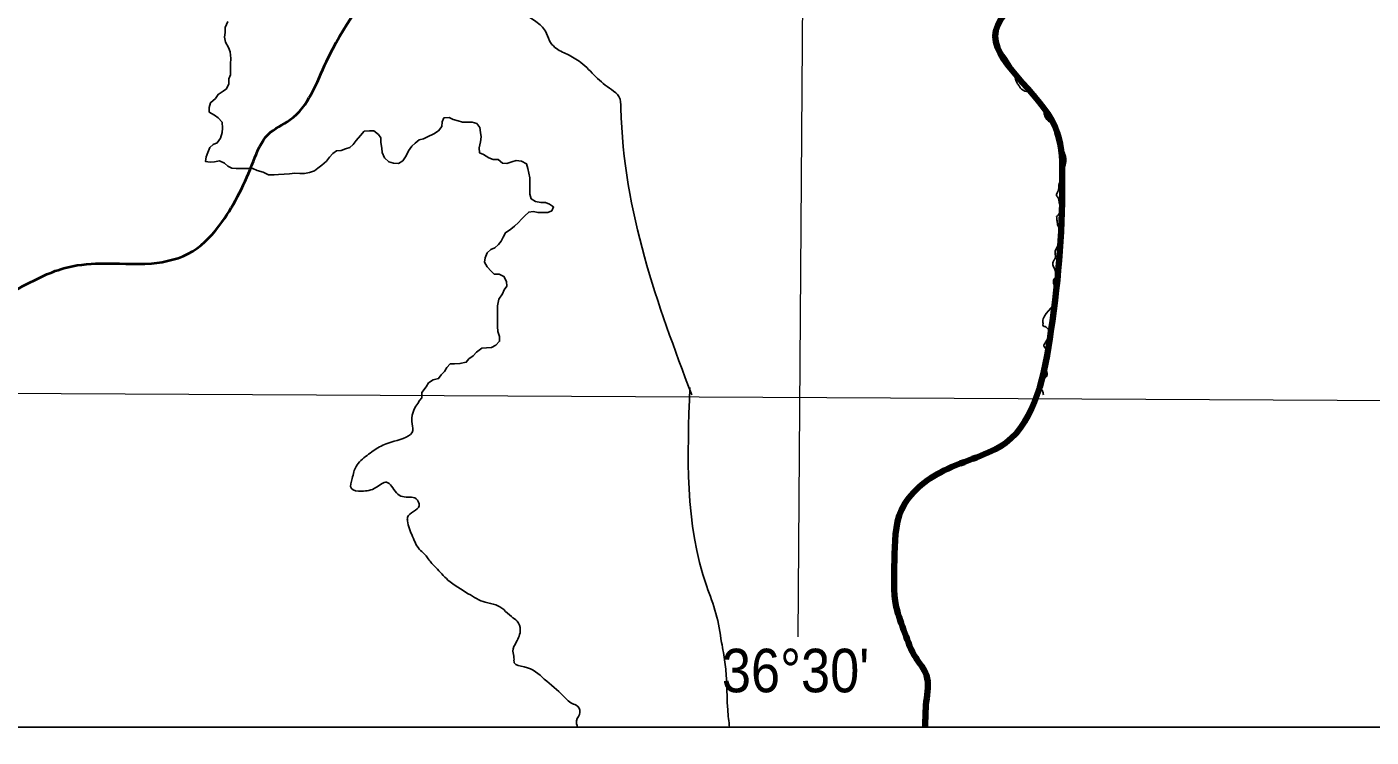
# Model space of a CAD drawing. Extents: x -1643653 to 4543381, y 1624270 to 13878484.
# Drawn here: x 765192 to 780645, y 8889723 to 8897887 of the extents above; entities that cross this region are included whole.
import ezdxf
from ezdxf.enums import TextEntityAlignment as Align

# ---------------------------------------------------------------- set-up
doc = ezdxf.new("R2010")
doc.units = 0
doc.header["$LTSCALE"] = 200
for name, color, linetype, lineweight in [('1', 7, 'Continuous', 13), ('12', 7, 'Continuous', 25), ('23', 7, 'Continuous', 13), ('24', 7, 'Continuous', 25), ('3', 7, 'Continuous', 13), ('60', 7, 'Continuous', 13), ('9', 7, 'Continuous', 90)]:
    doc.layers.add(name, color=color, linetype=linetype, lineweight=lineweight)
doc.layers.add('46', color=7, linetype='Continuous')

msp = doc.modelspace()

# ---------------------------------------------------------------- linework, layer by layer
at = {"layer": '1'}
for points in [[(774987.1, 9020818), (774482.3, 8948876), (774053.6, 8890875.3)], [(564751.7, 8894587.5), (664411.9, 8894209.9), (791388.5, 8893536.2)]]:
    msp.add_lwpolyline(points, dxfattribs=at)
at = {"layer": '12', "lineweight": 40}
msp.add_spline([(762623.9, 8893658.6), (765112.7, 8894889), (765616.1, 8895112.7), (766035.6, 8895168.6), (766622.8, 8895168.6), (767098.2, 8895308.5), (767433.8, 8895644), (767797.3, 8896343.2), (767965.1, 8896650.8), (768216.8, 8896818.6), (768636.3, 8897489.7), (769335.4, 8898552.4), (769698.9, 8899027.8), (770118.4, 8899810.8), (770454, 8900314.2), (770957.3, 8900677.7), (771712.4, 8900845.5), (772663.2, 8901013.3), (773474.2, 8900985.3), (774089.4, 8900957.3), (774760.5, 8900621.8), (775208, 8900454), (775431.7, 8900426), (775851.2, 8900733.6), (776242.7, 8901013.3), (776578.2, 8900985.3), (777025.7, 8900873.4), (777193.5, 8900929.4), (777277.3, 8901125.1), (777221.4, 8901460.7), (777277.3, 8901964.1), (777221.4, 8902439.5), (777081.6, 8902691.1), (777165.5, 8902914.9), (777417.2, 8903474.2), (777836.6, 8904201.2), (778228.2, 8904648.7), (778591.7, 8904956.3), (779254.3, 8905013.8), (779906, 8904928.3), (780814.8, 8904826.8)], degree=3, dxfattribs=at)
at = {"layer": '12'}
for points in [[(769589.5, 8898862.9), (770301.2, 8898417.1), (770809.5, 8898096.4), (771044.1, 8897947.8), (771153.6, 8897838.3), (771200.5, 8897728.9), (771263.1, 8897650.7), (771403.9, 8897572.4), (771560.3, 8897478.6), (771732.4, 8897314.4), (771912.2, 8897165.8), (771998.3, 8897087.6), (772021.7, 8896954.6), (772834.8, 8893656.6)], [(772814, 8893741.2), (773007.1, 8891454.9), (773113.6, 8891144.6), (773178.4, 8890810.2), (773216.5, 8890584.1), (773234.7, 8890374.1), (773248.5, 8890036.5), (773269.9, 8889836.8)]]:
    msp.add_spline(points, degree=3, dxfattribs=at)
at = {"layer": '23'}
msp.add_lwpolyline([(793061.1, 8889836.8), (724889.9, 8889836.8), (724890.4, 8889841.1)], dxfattribs=at)
at = {"layer": '24'}
for points in [[(767502.1, 8897951.1), (767471.1, 8897880), (767470.7, 8897824), (767465.2, 8897768), (767475, 8897711.9), (767510.2, 8897650.6), (767530.2, 8897599.5), (767534.8, 8897523), (767534.4, 8897461.9), (767533.9, 8897395.7), (767533.5, 8897334.6), (767512.8, 8897288.9)], [(767512.8, 8897288.9), (767512.4, 8897232.8), (767488, 8897175.6), (767450.1, 8897147.2), (767389.5, 8897111.4), (767358.7, 8897065.7), (767302.4, 8897015.2), (767286.8, 8896959.2), (767286.4, 8896908.3), (767347.2, 8896872.2), (767392.8, 8896841.4), (767438.2, 8896790.2), (767442.8, 8896723.9), (767437.4, 8896673), (767416.6, 8896606.9), (767380.6, 8896556.2), (767334.7, 8896536.1), (767293.8, 8896500.7), (767273.1, 8896444.8), (767252.4, 8896394), (767246.9, 8896338), (767297.7, 8896332.6), (767348.6, 8896337.4), (767404.6, 8896347.2), (767465.5, 8896321.3), (767500.8, 8896285.4), (767546.5, 8896264.8), (767597.3, 8896259.4), (767668.5, 8896258.9), (767719.4, 8896258.6), (767790.6, 8896258.1), (767841.3, 8896237.4), (767907.3, 8896216.6), (767968.1, 8896185.7), (768034.2, 8896185.2), (768085.1, 8896190), (768151.2, 8896194.7)], [(768151.2, 8896194.7), (768212.3, 8896199.4), (768273.4, 8896204.1), (768329.3, 8896203.7), (768385.3, 8896203.4), (768441.3, 8896213.2), (768497.4, 8896233.2), (768538.3, 8896263.5), (768584.3, 8896298.9), (768635.5, 8896344.4), (768671.4, 8896390), (768707.3, 8896430.5), (768753.2, 8896460.8), (768804.1, 8896465.6), (768855.1, 8896485.6), (768906.1, 8896500.6), (768942, 8896536), (768977.9, 8896581.6), (769029.1, 8896637.3), (769070.2, 8896688), (769131.2, 8896692.7), (769182.1, 8896692.4), (769232.7, 8896651.3), (769262.9, 8896610.3), (769262.5, 8896559.4), (769272.3, 8896493.1), (769277, 8896442.2), (769302, 8896380.9), (769352.6, 8896334.7), (769408.4, 8896319.1), (769464.3, 8896318.7), (769515.4, 8896348.9), (769551.4, 8896404.7), (769577.2, 8896460.6), (769618.3, 8896516.4), (769654.1, 8896551.8), (769700.1, 8896587.2), (769751.1, 8896602.1), (769797, 8896622.2), (769868.5, 8896657.4), (769924.7, 8896692.7), (769960.6, 8896743.4), (769966.1, 8896794.3), (769986.7, 8896840), (770047.8, 8896844.7), (770093.4, 8896824.1), (770149.2, 8896808.4), (770200, 8896792.8), (770256, 8896792.4), (770311.9, 8896792.1), (770362.7, 8896776.5), (770397.9, 8896730.4), (770407.7, 8896674.3), (770412.5, 8896623.3), (770407, 8896567.3), (770391.2, 8896496.1), (770395.9, 8896440.1), (770441.6, 8896419.4), (770502.4, 8896383.4), (770553.1, 8896362.7), (770609, 8896362.3), (770659.6, 8896321.2), (770710.4, 8896315.8), (770766.5, 8896335.8), (770817.5, 8896350.8)], [(770817.5, 8896350.8), (770878.5, 8896345.3), (770934.2, 8896314.4), (770949.1, 8896258.2), (770964, 8896207.2), (770973.8, 8896151.1), (770973.3, 8896079.8), (770972.9, 8896023.8), (770972.5, 8895962.7), (770987.4, 8895911.6), (771038, 8895880.7), (771099, 8895870.2), (771154.9, 8895869.8), (771200.6, 8895849.1), (771246.1, 8895818.3), (771225.5, 8895772.6), (771179.6, 8895752.5), (771118.5, 8895752.9), (771067.7, 8895753.2), (771011.8, 8895763.7), (770960.9, 8895759), (770914.8, 8895713.4), (770879, 8895678), (770843.1, 8895637.5), (770797, 8895597), (770756.1, 8895561.6), (770694.8, 8895521.3), (770669, 8895470.5), (770643.3, 8895424.8), (770612.5, 8895384.3), (770571.5, 8895348.9), (770525.6, 8895328.8), (770484.7, 8895288.3), (770458.8, 8895232.4), (770453.4, 8895181.5), (770483.6, 8895130.4), (770529, 8895079.2)], [(770529, 8895079.2), (770564.3, 8895043.3), (770620.3, 8895042.9), (770676.1, 8895017.1), (770706.2, 8894960.9), (770710.9, 8894904.8), (770680.1, 8894864.2), (770659.4, 8894818.5), (770618.3, 8894757.7), (770602.6, 8894681.4), (770602.1, 8894620.2), (770601.7, 8894559.1), (770601.3, 8894498), (770600.9, 8894442), (770605.6, 8894385.9), (770625.6, 8894329.8), (770625.2, 8894273.7), (770584.2, 8894228.1), (770533.1, 8894203), (770477.2, 8894198.3), (770421.2, 8894193.5), (770359.8, 8894148.1), (770324, 8894107.6), (770272.8, 8894072.2), (770242.1, 8894031.7), (770170.7, 8894016.8), (770109.7, 8894012.1), (770058.8, 8894012.5), (770017.8, 8893972), (769992.1, 8893926.3), (769956.2, 8893885.8), (769925.4, 8893845.2), (769864.3, 8893830.3), (769808.1, 8893795), (769782.3, 8893749.4), (769731, 8893683.5), (769730.6, 8893623.6), (769730.6, 8893623.6), (769731, 8893683.5)]]:
    msp.add_lwpolyline(points, dxfattribs=at)
for points in [[(776365.9, 8897887.4), (776337, 8897852.2), (776322, 8897817.1), (776310.7, 8897755.6), (776314.5, 8897724.2), (776345.8, 8897655.4), (776379.7, 8897601.5), (776422.3, 8897570.1), (776466.2, 8897507.3), (776502.6, 8897448.3), (776539, 8897370.5), (776552.8, 8897306.5), (776564.1, 8897265.1), (776587.9, 8897223.7), (776611.8, 8897188.5), (776684.5, 8897143.3), (776759.8, 8897134.6), (776784.9, 8897119.5), (776803.7, 8897075.6), (776837.6, 8897037.9), (776875.2, 8896999), (776882.7, 8896955.1), (776887.8, 8896884.8), (776899.1, 8896853.4), (776925, 8896814.1), (776977.7, 8896777.7), (777001.5, 8896757.6), (777016.6, 8896726.3), (777024.1, 8896688.6), (777030.3, 8896627.1), (777039.1, 8896585.7), (777056.7, 8896540.5), (777073, 8896504.1), (777101.9, 8896467.7), (777118.2, 8896433.8), (777133.2, 8896384.9), (777134.5, 8896338.4), (777128.2, 8896303.3), (777113.2, 8896253.1), (777096.8, 8896212.9), (777085.6, 8896182.8), (777065.4, 8896101.2), (777056.7, 8896071.1), (777056.7, 8896043.5), (777050.4, 8896017.1), (777040.3, 8895985.7), (777029.1, 8895963.1), (777031.6, 8895941.8), (777045.4, 8895923), (777057.9, 8895882.8), (777067.9, 8895833.9), (777067.9, 8895778.6), (777059.2, 8895742.2), (777040.3, 8895717.1), (777029.1, 8895705.8)], [(777029.1, 8895705.8), (777034.1, 8895656.9), (777037.8, 8895625.5), (777057.9, 8895576.6), (777080.5, 8895531.4), (777089.3, 8895497.5), (777085.5, 8895461.1), (777069.2, 8895412.1), (777051.6, 8895380.8), (777030.3, 8895349.4), (777017.8, 8895319.3), (777011.5, 8895297.9), (777015.2, 8895243.3), (777007.7, 8895217), (776988.9, 8895186.8), (776985.1, 8895163), (776990.1, 8895139.1), (777009, 8895096.5), (777021.5, 8895051.3), (777025.3, 8895023.7), (777002.7, 8894991), (776993.9, 8894953.4), (777001.4, 8894903.2), (776998.9, 8894847.9), (777001.4, 8894802.8), (777011.5, 8894772.7), (776873.4, 8894529.4), (776869.7, 8894500.5), (776873.4, 8894477.9), (776873.4, 8894449.1), (776896, 8894441.5), (776946.2, 8894401.4), (776968.8, 8894385.1), (776941.2, 8894328.6), (776893.5, 8894247), (776883.5, 8894226.9), (776894.7, 8894198), (776918.6, 8894176.7), (776948.7, 8894154.1), (776944.9, 8894129), (776931.1, 8894110.2), (776907.3, 8894075), (776887.2, 8894046.2), (776884.7, 8894021.1), (776893.5, 8893983.4), (776909.8, 8893950.8), (776916.1, 8893923.2), (776921.1, 8893893), (776912.3, 8893867.9), (776865.9, 8893832.8), (776847.1, 8893812.7), (776838.3, 8893767.5), (776840.8, 8893739.9), (776868.4, 8893699.8), (776877.2, 8893658.3)], [(769730.6, 8893623.6), (769616.5, 8893351.5), (769628.2, 8893248.9), (769414.9, 8893123.9), (769244.4, 8893058.7), (769103.4, 8892961.8), (768976.6, 8892833.6), (768931.1, 8892697.4), (768921.9, 8892580.3), (769038.2, 8892550.5), (769202.7, 8892590.4), (769327.2, 8892652.2), (769440.2, 8892530.6), (769510.1, 8892487.2), (769667.2, 8892461), (769700.2, 8892383.2), (769568.1, 8892250.2), (769566.7, 8892209.4), (769626.7, 8892028.4), (769718, 8891866.8), (769772.4, 8891818.8), (769806.4, 8891771.6), (769894.7, 8891671.3), (770032.5, 8891528.4), (770266.7, 8891371.7), (770462, 8891272.6), (770583.3, 8891242.6), (770673.2, 8891188.2), (770762.2, 8891108.4), (770826.6, 8891054.9), (770864, 8890956.5), (770818.3, 8890815.2), (770779, 8890709.4), (770791.6, 8890632.3), (770794.8, 8890576.1), (770910.4, 8890531), (771140.1, 8890389.8), (771362.6, 8890192.6), (771476.7, 8890101.6), (771506.9, 8890090.3), (771549.9, 8890007), (771510.9, 8889911.4), (771522.9, 8889836.8)]]:
    msp.add_spline(points, degree=3, dxfattribs=at)
at = {"layer": '3', "lineweight": 25}
msp.add_lwpolyline([(563033.9, 9026438.8), (793061.1, 9026438.8), (793495.6, 8889836.8), (563468.3, 8889836.8)], close=True, dxfattribs=at)
at = {"layer": '60', "lineweight": 25}
msp.add_spline([(814781, 9009175.5), (814787.2, 9009173.4), (814796.9, 9009173.4), (814799.4, 9009172.4), (814805.1, 9009174.5), (814805.6, 9009176.5), (814811.7, 9009179.5), (814811.7, 9009179.5), (814801.5, 9009181), (814790.7, 9009181.5), (814784.1, 9009183.1), (814777.4, 9009185.1), (814778.4, 9009175.5)], degree=3, dxfattribs=at)
at = {"layer": '9'}
for points in [[(777421.5, 8899378.1), (777078.1, 8898719.8), (776715, 8898321.5), (776332.1, 8897844.8), (777012.8, 8896738.4), (777094.5, 8896207.1), (776964.6, 8894389.8), (776444.2, 8893106.5), (775732.1, 8892785.8), (775246.9, 8892335.8), (775165.8, 8891754.3), (775186.4, 8891222.2), (775285, 8890917.2), (775409.2, 8890637.1), (775534, 8890433), (775531.3, 8890129.1), (775519.2, 8889836.8)], [(777421.5, 8899378.1), (777078.1, 8898719.8), (776715, 8898321.5), (776332.1, 8897844.8), (777012.8, 8896738.4), (777094.5, 8896207.1), (776964.6, 8894389.8), (776444.2, 8893106.5), (775732.1, 8892785.8), (775246.9, 8892335.8), (775165.8, 8891754.3), (775186.4, 8891222.2), (775285, 8890917.2), (775409.2, 8890637.1), (775534, 8890433), (775531.3, 8890129.1), (775519.2, 8889836.8)], [(775519.2, 8889836.8), (775531.3, 8890129.1), (775534, 8890433), (775409.2, 8890637.1), (775285, 8890917.2), (775186.4, 8891222.2), (775165.8, 8891754.3), (775246.9, 8892335.8), (775732.1, 8892785.8), (776444.2, 8893106.5), (776964.6, 8894389.8), (777094.5, 8896207.1), (777012.8, 8896738.4), (776332.1, 8897844.8), (776715, 8898321.5), (777078.1, 8898719.8), (777421.5, 8899378.1)], [(777421.5, 8899378.1), (777078.1, 8898719.8), (776715, 8898321.5), (776332.1, 8897844.8), (777012.8, 8896738.4), (777094.5, 8896207.1), (776964.6, 8894389.8), (776444.2, 8893106.5), (775732.1, 8892785.8), (775246.9, 8892335.8), (775165.8, 8891754.3), (775186.4, 8891222.2), (775285, 8890917.2), (775409.2, 8890637.1), (775534, 8890433), (775531.3, 8890129.1), (775519.2, 8889836.8)]]:
    msp.add_spline(points, degree=3, dxfattribs=at)

# ---------------------------------------------------------------- texts
at = {"layer": '46', "width": 0.9}
msp.add_text("36°30'", height=500, dxfattribs=at).set_placement((774028.3, 8890238.2), align=Align.CENTER)

doc.saveas('drawing.dxf')
